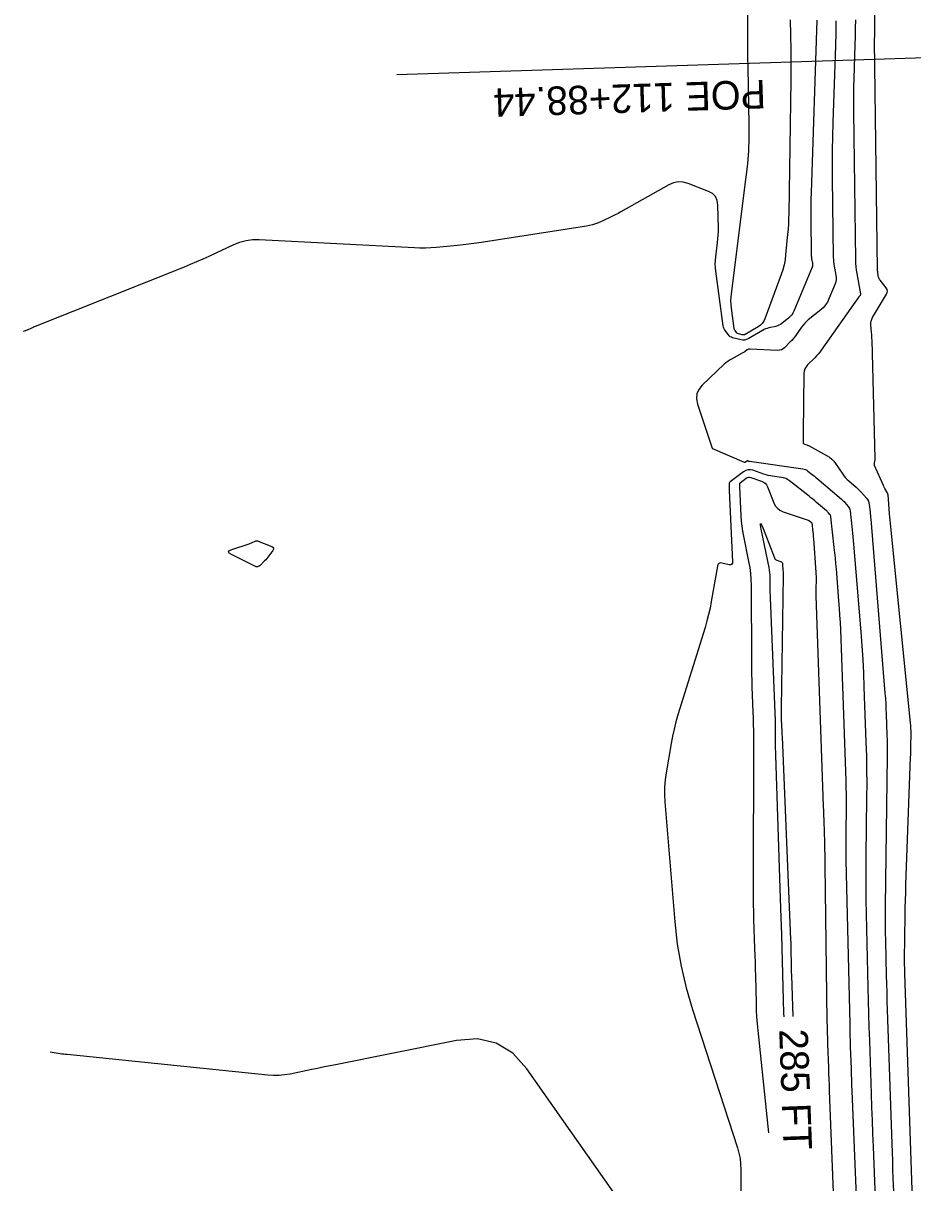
# Model space of a CAD drawing. Extents: x 1768942 to 1774819, y 723037 to 732099.
# Drawn here: x 1770600.2 to 1770787.1, y 725288.6 to 725532.3 of the extents above; entities that cross this region are included whole.
import ezdxf

# ---------------------------------------------------------------- set-up
doc = ezdxf.new("R2010")
doc.units = 0
for name, color, linetype in [('R_Contour Annot', 7, 'Continuous'), ('R_Contours', 7, 'Continuous'), ('R_Horz Alg', 7, 'Continuous'), ('R_Horz Alg Annot', 7, 'Continuous')]:
    doc.layers.add(name, color=color, linetype=linetype)

msp = doc.modelspace()

# ---------------------------------------------------------------- linework, layer by layer
at = {"layer": 'R_Contours'}
for points in [[(1770787.08, 725284.99), (1770785.47, 725332.57), (1770785.46, 725332.81), (1770785.45, 725333.05), (1770785.45, 725333.3), (1770785.44, 725333.54), (1770785.42, 725334.51), (1770785.41, 725334.75), (1770785.41, 725334.99), (1770785.41, 725335.23), (1770785.41, 725335.48), (1770785.53, 725344.74), (1770785.56, 725346.37), (1770785.59, 725347.99), (1770785.64, 725349.62), (1770785.69, 725351.24), (1770786.68, 725377.97), (1770786.7, 725378.58), (1770786.71, 725379.19), (1770786.73, 725379.8), (1770786.74, 725380.41), (1770786.77, 725382.85), (1770786.77, 725383.46), (1770786.75, 725384.07), (1770786.71, 725384.68), (1770786.66, 725385.28), (1770782.49, 725426.49), (1770782.43, 725427.17), (1770782.36, 725427.85), (1770782.3, 725428.53), (1770782.25, 725429.21), (1770781.92, 725433.25), (1770781.91, 725433.27), (1770781.91, 725433.29), (1770781.91, 725433.31), (1770781.91, 725433.33), (1770781.9, 725433.4), (1770781.9, 725433.42), (1770781.89, 725433.43), (1770781.88, 725433.45), (1770781.87, 725433.46), (1770781.78, 725433.57), (1770781.76, 725433.59), (1770781.75, 725433.61), (1770781.73, 725433.64), (1770781.72, 725433.66), (1770781.26, 725434.52), (1770781.18, 725434.68), (1770781.11, 725434.83), (1770781.03, 725434.98), (1770780.96, 725435.14), (1770779.11, 725439.36), (1770779.07, 725439.48), (1770779.05, 725439.59), (1770779.05, 725439.72), (1770779.06, 725439.84), (1770779.17, 725440.33), (1770779.19, 725440.45), (1770779.2, 725440.58), (1770779.21, 725440.7), (1770779.21, 725440.83), (1770778.57, 725465.71), (1770778.55, 725466.11), (1770778.54, 725466.52), (1770778.51, 725466.92), (1770778.48, 725467.32), (1770778.34, 725468.94), (1770778.34, 725469.33), (1770778.4, 725469.72), (1770778.51, 725470.09), (1770778.69, 725470.44), (1770781.62, 725475.37), (1770781.77, 725475.71), (1770781.8, 725476.04), (1770781.72, 725476.37), (1770781.53, 725476.69), (1770780.26, 725478.29), (1770780.16, 725478.44), (1770780.07, 725478.61), (1770780, 725478.78), (1770779.95, 725478.97), (1770779.81, 725479.72), (1770779.78, 725479.91), (1770779.76, 725480.1), (1770779.74, 725480.29), (1770779.73, 725480.48), (1770779.1, 725528.64), (1770779.1, 725528.75), (1770779.1, 725528.86), (1770779.1, 725528.98), (1770779.1, 725529.09), (1770779.12, 725529.54), (1770779.12, 725529.65), (1770779.13, 725529.76), (1770779.13, 725529.87), (1770779.13, 725529.99), (1770779.16, 725545.69)], [(1770761.37, 725533.07), (1770761.45, 725529.88), (1770761.49, 725526.7), (1770761.5, 725523.52), (1770761.47, 725520.34), (1770761.05, 725492.31), (1770761.03, 725491.23), (1770760.98, 725490.15), (1770760.91, 725489.07), (1770760.82, 725487.99), (1770760.41, 725483.68), (1770760.28, 725482.61), (1770760.08, 725481.56), (1770759.81, 725480.52), (1770759.47, 725479.49), (1770756.06, 725470.19), (1770755.82, 725469.68), (1770755.5, 725469.23), (1770755.11, 725468.84), (1770754.65, 725468.51), (1770751.93, 725466.93), (1770751.77, 725466.86), (1770751.61, 725466.82), (1770751.45, 725466.81), (1770751.27, 725466.84), (1770750.48, 725467.04), (1770750.36, 725467.08), (1770750.26, 725467.14), (1770750.17, 725467.21), (1770750.08, 725467.31), (1770749.78, 725467.71), (1770749.72, 725467.81), (1770749.66, 725467.92), (1770749.62, 725468.04), (1770749.6, 725468.16), (1770749.02, 725472.45), (1770748.94, 725473.2), (1770748.91, 725473.96), (1770748.93, 725474.72), (1770749, 725475.47), (1770752.14, 725500.05), (1770752.44, 725502.78), (1770752.64, 725505.51), (1770752.74, 725508.25), (1770752.73, 725511), (1770752.5, 725523.03), (1770752.47, 725525.26), (1770752.44, 725527.49), (1770752.43, 725529.71), (1770752.44, 725531.94), (1770752.47, 725541.76)], [(1770766.94, 725532.96), (1770765.74, 725496.67), (1770765.7, 725495.32), (1770765.68, 725493.98), (1770765.68, 725492.63), (1770765.69, 725491.29), (1770765.79, 725483.66), (1770765.79, 725483.44), (1770765.81, 725483.22), (1770765.84, 725483), (1770765.87, 725482.78), (1770766.04, 725481.92), (1770766.06, 725481.71), (1770766.06, 725481.5), (1770766.02, 725481.29), (1770765.95, 725481.09), (1770762.13, 725471.8), (1770761.93, 725471.41), (1770761.7, 725471.05), (1770761.42, 725470.72), (1770761.1, 725470.42), (1770759.62, 725469.21), (1770759.32, 725469), (1770759.01, 725468.83), (1770758.68, 725468.69), (1770758.33, 725468.59), (1770756.9, 725468.28), (1770756.55, 725468.18), (1770756.2, 725468.06), (1770755.87, 725467.92), (1770755.55, 725467.75), (1770752.51, 725465.98), (1770752.16, 725465.82), (1770751.8, 725465.73), (1770751.43, 725465.72), (1770751.05, 725465.78), (1770749.27, 725466.23), (1770749.01, 725466.32), (1770748.77, 725466.44), (1770748.57, 725466.61), (1770748.38, 725466.82), (1770747.71, 725467.72), (1770747.56, 725467.96), (1770747.44, 725468.2), (1770747.35, 725468.46), (1770747.3, 725468.74), (1770745.73, 725480.2), (1770745.66, 725480.96), (1770745.63, 725481.71), (1770745.65, 725482.47), (1770745.72, 725483.22), (1770746.11, 725486.24), (1770746.19, 725487), (1770746.25, 725487.75), (1770746.27, 725488.51), (1770746.27, 725489.27), (1770746.18, 725494.1), (1770746.04, 725495.07), (1770745.66, 725495.88), (1770745.03, 725496.52), (1770744.17, 725496.99), (1770739.9, 725498.65), (1770738.86, 725498.94), (1770737.85, 725498.99), (1770736.85, 725498.8), (1770735.87, 725498.37), (1770725.76, 725492.66), (1770725.19, 725492.35), (1770724.61, 725492.04), (1770724.03, 725491.76), (1770723.43, 725491.48), (1770721.05, 725490.41), (1770720.45, 725490.16), (1770719.84, 725489.96), (1770719.21, 725489.8), (1770718.57, 725489.68), (1770696, 725486.2), (1770694.87, 725486.04), (1770693.75, 725485.89), (1770692.62, 725485.76), (1770691.48, 725485.64), (1770686.95, 725485.21), (1770685.82, 725485.12), (1770684.69, 725485.08), (1770683.55, 725485.07), (1770682.42, 725485.11), (1770649.77, 725486.78), (1770648.37, 725486.77), (1770647, 725486.59), (1770645.66, 725486.24), (1770644.35, 725485.73), (1770639.19, 725483.32), (1770637.9, 725482.73), (1770636.59, 725482.16), (1770635.28, 725481.6), (1770633.97, 725481.06), (1770602.7, 725468.57), (1770602.5, 725468.49), (1770602.3, 725468.4), (1770602.1, 725468.32), (1770601.91, 725468.23), (1770600.85, 725467.76), (1770600.78, 725467.73), (1770600.72, 725467.71), (1770600.65, 725467.68), (1770600.58, 725467.66), (1770600.18, 725467.52)], [(1770770.99, 725532.85), (1770770.94, 725530.24), (1770770.86, 725527.63), (1770770.33, 725511.46), (1770770.25, 725508.53), (1770770.2, 725505.61), (1770770.19, 725502.68), (1770770.21, 725499.75), (1770770.43, 725483.13), (1770770.45, 725482.66), (1770770.48, 725482.18), (1770770.54, 725481.71), (1770770.62, 725481.24), (1770770.97, 725479.36), (1770771.03, 725478.89), (1770771.02, 725478.44), (1770770.94, 725477.98), (1770770.79, 725477.54), (1770769.49, 725474.38), (1770769.17, 725473.73), (1770768.79, 725473.14), (1770768.33, 725472.6), (1770767.8, 725472.11), (1770765.17, 725469.97), (1770764.78, 725469.63), (1770764.42, 725469.27), (1770764.08, 725468.88), (1770763.77, 725468.47), (1770762.47, 725466.64), (1770762.22, 725466.29), (1770761.96, 725465.96), (1770761.68, 725465.65), (1770761.38, 725465.34), (1770760.18, 725464.13), (1770759.86, 725463.87), (1770759.52, 725463.69), (1770759.14, 725463.59), (1770758.73, 725463.57), (1770752.89, 725463.83), (1770752.73, 725463.82), (1770752.59, 725463.79), (1770752.45, 725463.74), (1770752.31, 725463.66), (1770751.8, 725463.29), (1770751.67, 725463.2), (1770751.54, 725463.12), (1770751.41, 725463.04), (1770751.27, 725462.96), (1770749.04, 725461.75), (1770748.63, 725461.51), (1770748.24, 725461.25), (1770747.87, 725460.96), (1770747.52, 725460.64), (1770742.9, 725456.25), (1770742.18, 725455.37), (1770741.77, 725454.41), (1770741.68, 725453.38), (1770741.9, 725452.26), (1770744.98, 725442.99), (1770744.98, 725442.98), (1770744.98, 725442.98), (1770744.99, 725442.96), (1770744.99, 725442.95), (1770744.99, 725442.95), (1770744.99, 725442.95), (1770745, 725442.95), (1770745.04, 725442.93), (1770745.06, 725442.92), (1770751.67, 725440.08), (1770751.75, 725440.05), (1770751.82, 725440.05), (1770751.89, 725440.07), (1770751.95, 725440.11), (1770752.26, 725440.35), (1770752.3, 725440.37), (1770752.34, 725440.38), (1770752.39, 725440.38), (1770752.43, 725440.37), (1770752.62, 725440.31), (1770752.67, 725440.29), (1770752.71, 725440.28), (1770752.76, 725440.27), (1770752.81, 725440.26), (1770764.03, 725438.65), (1770764.31, 725438.59), (1770764.58, 725438.49), (1770764.84, 725438.36), (1770765.08, 725438.2), (1770766.01, 725437.46), (1770766.24, 725437.28), (1770766.47, 725437.09), (1770766.7, 725436.9), (1770766.93, 725436.71), (1770772.12, 725432.31), (1770772.32, 725432.13), (1770772.51, 725431.95), (1770772.69, 725431.76), (1770772.87, 725431.56), (1770773.56, 725430.77), (1770773.71, 725430.56), (1770773.83, 725430.33), (1770773.91, 725430.1), (1770773.96, 725429.84), (1770774.4, 725425.86), (1770774.48, 725425.11), (1770774.55, 725424.35), (1770774.62, 725423.6), (1770774.69, 725422.85), (1770776.19, 725404.36), (1770776.41, 725401.47), (1770776.6, 725398.57), (1770776.75, 725395.68), (1770776.87, 725392.78), (1770777.29, 725381.18), (1770777.37, 725378.28), (1770777.42, 725375.38), (1770777.44, 725372.48), (1770777.42, 725369.58), (1770777.26, 725357.19), (1770777.24, 725354.16), (1770777.24, 725351.13), (1770777.27, 725348.1), (1770777.32, 725345.06), (1770777.68, 725329.65), (1770777.75, 725326.85), (1770777.83, 725324.06), (1770777.91, 725321.26), (1770778, 725318.47), (1770778.38, 725307.29), (1770778.48, 725304.5), (1770778.58, 725301.7), (1770778.68, 725298.91), (1770778.79, 725296.12), (1770779.44, 725279.88)], [(1770775.08, 725533.06), (1770775.05, 725531.31), (1770775.02, 725529.55), (1770774.96, 725527.79), (1770774.73, 725520.75), (1770774.68, 725518.99), (1770774.66, 725517.23), (1770774.65, 725515.48), (1770774.66, 725513.72), (1770775.07, 725482.61), (1770775.1, 725481.88), (1770775.15, 725481.14), (1770775.24, 725480.42), (1770775.36, 725479.69), (1770776.17, 725475.42), (1770776.17, 725475.39), (1770776.17, 725475.35), (1770776.17, 725475.32), (1770776.16, 725475.28), (1770776.1, 725475.15), (1770776.09, 725475.12), (1770776.07, 725475.09), (1770776.04, 725475.06), (1770776.02, 725475.04), (1770775.9, 725474.94), (1770775.88, 725474.92), (1770775.85, 725474.89), (1770775.83, 725474.87), (1770775.8, 725474.84), (1770767.88, 725463.62), (1770767.56, 725463.2), (1770767.23, 725462.79), (1770766.88, 725462.39), (1770766.52, 725462.01), (1770765.02, 725460.51), (1770764.69, 725460.11), (1770764.46, 725459.68), (1770764.31, 725459.21), (1770764.26, 725458.7), (1770764.1, 725446.2), (1770764.1, 725445.97), (1770764.1, 725445.75), (1770764.1, 725445.52), (1770764.1, 725445.29), (1770764.09, 725444.19), (1770764.11, 725444.07), (1770764.15, 725443.98), (1770764.23, 725443.9), (1770764.34, 725443.85), (1770764.84, 725443.69), (1770764.97, 725443.64), (1770765.09, 725443.59), (1770765.21, 725443.54), (1770765.32, 725443.48), (1770769.13, 725441.41), (1770769.65, 725441.09), (1770770.11, 725440.72), (1770770.53, 725440.29), (1770770.9, 725439.8), (1770772.42, 725437.53), (1770772.7, 725437.14), (1770773, 725436.78), (1770773.32, 725436.44), (1770773.67, 725436.12), (1770775.25, 725434.79), (1770775.54, 725434.53), (1770775.82, 725434.26), (1770776.1, 725433.98), (1770776.36, 725433.69), (1770777.39, 725432.49), (1770777.62, 725432.18), (1770777.8, 725431.85), (1770777.92, 725431.5), (1770777.99, 725431.13), (1770778.15, 725429.59), (1770778.2, 725429.21), (1770778.23, 725428.82), (1770778.27, 725428.44), (1770778.3, 725428.05), (1770781.28, 725391.48), (1770781.36, 725390.38), (1770781.43, 725389.28), (1770781.49, 725388.18), (1770781.54, 725387.07), (1770781.69, 725382.65), (1770781.73, 725381.55), (1770781.75, 725380.45), (1770781.75, 725379.34), (1770781.74, 725378.24), (1770781.34, 725346.69), (1770781.33, 725344.87), (1770781.33, 725343.06), (1770781.35, 725341.25), (1770781.38, 725339.43), (1770781.55, 725332.18), (1770781.59, 725330.37), (1770781.64, 725328.56), (1770781.69, 725326.74), (1770781.75, 725324.93), (1770782.71, 725296.79), (1770782.77, 725294.98), (1770782.84, 725293.18), (1770782.9, 725291.37), (1770782.97, 725289.57), (1770783.26, 725282.35)], [(1770775.83, 725271.98), (1770774.4, 725307.9), (1770774.35, 725309.06), (1770774.31, 725310.23), (1770774.27, 725311.4), (1770774.23, 725312.56), (1770774.07, 725317.23), (1770774.03, 725318.39), (1770774, 725319.56), (1770773.97, 725320.73), (1770773.94, 725321.89), (1770773.14, 725356.42), (1770773.11, 725357.81), (1770773.1, 725359.19), (1770773.1, 725360.58), (1770773.11, 725361.97), (1770773.18, 725367.53), (1770773.19, 725368.92), (1770773.18, 725370.31), (1770773.16, 725371.7), (1770773.12, 725373.09), (1770771.98, 725404.87), (1770771.91, 725406.37), (1770771.83, 725407.87), (1770771.74, 725409.38), (1770771.62, 725410.88), (1770771.07, 725417.64), (1770770.98, 725418.77), (1770770.87, 725419.89), (1770770.76, 725421), (1770770.64, 725422.12), (1770769.94, 725428.56), (1770769.91, 725428.69), (1770769.87, 725428.82), (1770769.81, 725428.93), (1770769.73, 725429.03), (1770769.38, 725429.44), (1770769.29, 725429.54), (1770769.2, 725429.64), (1770769.1, 725429.73), (1770769, 725429.82), (1770766.89, 725431.61), (1770766.51, 725431.93), (1770766.12, 725432.25), (1770765.73, 725432.57), (1770765.33, 725432.88), (1770761.21, 725436.13), (1770760.83, 725436.39), (1770760.42, 725436.6), (1770759.99, 725436.75), (1770759.54, 725436.84), (1770757.67, 725437.11), (1770757.21, 725437.19), (1770756.75, 725437.29), (1770756.3, 725437.41), (1770755.85, 725437.55), (1770753.52, 725438.35), (1770753, 725438.47), (1770752.5, 725438.45), (1770752.01, 725438.31), (1770751.55, 725438.03), (1770748.75, 725435.9), (1770748.64, 725435.79), (1770748.56, 725435.67), (1770748.51, 725435.53), (1770748.51, 725435.38), (1770748.54, 725434.73), (1770748.55, 725434.57), (1770748.56, 725434.41), (1770748.56, 725434.25), (1770748.57, 725434.09), (1770749.26, 725419.14), (1770749.23, 725418.8), (1770749.09, 725418.59), (1770748.86, 725418.49), (1770748.52, 725418.51), (1770746.97, 725418.85), (1770746.62, 725418.87), (1770746.35, 725418.78), (1770746.16, 725418.56), (1770746.06, 725418.23), (1770744.78, 725410.76), (1770744.52, 725409.39), (1770744.22, 725408.03), (1770743.88, 725406.68), (1770743.49, 725405.34), (1770737.78, 725386.93), (1770737.34, 725385.44), (1770736.96, 725383.94), (1770736.63, 725382.43), (1770736.34, 725380.9), (1770735.31, 725374.78), (1770735.1, 725373.25), (1770734.98, 725371.71), (1770734.97, 725370.17), (1770735.05, 725368.63), (1770737.12, 725343.44), (1770737.64, 725338.76), (1770738.43, 725334.12), (1770739.49, 725329.54), (1770740.82, 725325.02), (1770750.29, 725295.89), (1770750.6, 725294.78), (1770750.82, 725293.65), (1770750.95, 725292.51), (1770750.99, 725291.35), (1770750.96, 725286.7)], [(1770756.85, 725299.05), (1770754.62, 725320.57), (1770754.48, 725322.01), (1770754.38, 725323.44), (1770754.3, 725324.88), (1770754.25, 725326.31), (1770754.11, 725332.07), (1770754.08, 725333.51), (1770754.04, 725334.94), (1770754, 725336.38), (1770753.95, 725337.82), (1770753.75, 725344.01), (1770753.71, 725345.53), (1770753.68, 725347.04), (1770753.66, 725348.55), (1770753.66, 725350.06), (1770753.7, 725382.25), (1770753.7, 725383.57), (1770753.68, 725384.9), (1770753.64, 725386.22), (1770753.6, 725387.55), (1770753.39, 725392.85), (1770753.34, 725394.17), (1770753.3, 725395.5), (1770753.28, 725396.82), (1770753.27, 725398.15), (1770753.22, 725414.19), (1770753.18, 725415.44), (1770753.08, 725416.69), (1770752.92, 725417.94), (1770752.7, 725419.18), (1770751.61, 725424.5), (1770751.41, 725425.54), (1770751.26, 725426.59), (1770751.15, 725427.64), (1770751.08, 725428.7), (1770750.8, 725434.92), (1770750.79, 725434.99), (1770750.79, 725435.06), (1770750.79, 725435.14), (1770750.78, 725435.21), (1770750.77, 725435.51), (1770750.77, 725435.58), (1770750.79, 725435.64), (1770750.83, 725435.7), (1770750.88, 725435.74), (1770752.11, 725436.68), (1770752.35, 725436.82), (1770752.59, 725436.9), (1770752.84, 725436.9), (1770753.1, 725436.84), (1770755.33, 725436.08), (1770755.75, 725435.89), (1770756.11, 725435.62), (1770756.39, 725435.27), (1770756.6, 725434.86), (1770757.9, 725431.53), (1770758.23, 725430.89), (1770758.67, 725430.36), (1770759.22, 725429.94), (1770759.88, 725429.64), (1770765.14, 725427.85), (1770765.21, 725427.82), (1770765.28, 725427.79), (1770765.35, 725427.75), (1770765.41, 725427.71), (1770765.74, 725427.45), (1770765.76, 725427.43), (1770765.77, 725427.42), (1770765.78, 725427.41), (1770765.8, 725427.4), (1770765.88, 725427.33), (1770765.88, 725427.33), (1770765.89, 725427.32), (1770765.9, 725427.3), (1770765.91, 725427.3), (1770765.91, 725427.3), (1770765.91, 725427.29), (1770765.91, 725427.29), (1770766.13, 725425.32), (1770766.16, 725424.99), (1770766.19, 725424.66), (1770766.22, 725424.33), (1770766.25, 725424), (1770766.74, 725416.9), (1770766.77, 725416.49), (1770766.79, 725416.07), (1770766.79, 725415.66), (1770766.79, 725415.24), (1770766.77, 725413.58), (1770766.76, 725413.17), (1770766.77, 725412.75), (1770766.77, 725412.34), (1770766.78, 725411.93), (1770768.21, 725369.82), (1770768.24, 725369.08), (1770768.27, 725368.33), (1770768.3, 725367.58), (1770768.33, 725366.84), (1770768.45, 725363.85), (1770768.48, 725363.11), (1770768.51, 725362.36), (1770768.52, 725361.61), (1770768.54, 725360.87), (1770769.08, 725322.56), (1770769.1, 725321.34), (1770769.13, 725320.12), (1770769.17, 725318.9), (1770769.21, 725317.68), (1770769.39, 725312.79), (1770769.43, 725311.57), (1770769.48, 725310.35), (1770769.53, 725309.12), (1770769.58, 725307.9), (1770770.97, 725272.4)], [(1770760.07, 725323.44), (1770760.05, 725324.23), (1770759.91, 725329.72), (1770759.76, 725335.22), (1770759.6, 725340.71), (1770759.43, 725346.21), (1770758.31, 725380.56), (1770758.3, 725380.99), (1770758.29, 725381.42), (1770758.28, 725381.85), (1770758.28, 725382.28), (1770758.28, 725384), (1770758.28, 725384.43), (1770758.28, 725384.86), (1770758.27, 725385.28), (1770758.25, 725385.71), (1770757.21, 725411.52), (1770757.2, 725412.05), (1770757.18, 725412.58), (1770757.17, 725413.12), (1770757.17, 725413.65), (1770757.16, 725415.78), (1770757.15, 725416.32), (1770757.1, 725416.85), (1770757.04, 725417.37), (1770756.94, 725417.9), (1770755.28, 725425.98), (1770755.13, 725426.85), (1770755.14, 725427.16), (1770755.32, 725426.91), (1770755.66, 725426.1), (1770758.07, 725419.93), (1770758.15, 725419.76), (1770758.27, 725419.62), (1770758.42, 725419.5), (1770758.59, 725419.43), (1770759.35, 725419.17), (1770759.52, 725419.09), (1770759.64, 725418.97), (1770759.72, 725418.82), (1770759.76, 725418.64), (1770759.85, 725417.3), (1770759.87, 725417.01), (1770759.88, 725416.72), (1770759.89, 725416.43), (1770759.89, 725416.14), (1770759.48, 725388.39), (1770759.48, 725387.89), (1770759.48, 725387.38), (1770759.49, 725386.88), (1770759.5, 725386.38), (1770759.57, 725384.36), (1770759.59, 725383.86), (1770759.61, 725383.35), (1770759.63, 725382.85), (1770759.65, 725382.34), (1770761.45, 725339.73), (1770761.48, 725339.1), (1770761.5, 725338.48), (1770761.51, 725337.85), (1770761.53, 725337.22), (1770761.56, 725334.71), (1770761.57, 725334.08), (1770761.59, 725333.45), (1770761.6, 725332.83), (1770761.63, 725332.2), (1770761.95, 725323.51)], [(1770724.26, 725286.61), (1770706.05, 725312.54), (1770703.07, 725315.84), (1770699.6, 725317.93), (1770695.65, 725318.81), (1770691.21, 725318.48), (1770665.44, 725313.32), (1770664.29, 725313.09), (1770663.14, 725312.86), (1770661.99, 725312.62), (1770660.84, 725312.39), (1770656.25, 725311.43), (1770655.1, 725311.24), (1770653.94, 725311.14), (1770652.78, 725311.12), (1770651.62, 725311.2), (1770609.39, 725315.51), (1770609.03, 725315.55), (1770608.67, 725315.59), (1770608.31, 725315.64), (1770607.96, 725315.7), (1770605.82, 725316.05)]]:
    msp.add_lwpolyline(points, dxfattribs=at)
msp.add_lwpolyline([(1770647.79, 725422.97), (1770647.96, 725423.03), (1770648.12, 725423.1), (1770648.28, 725423.16), (1770648.92, 725423.45), (1770649.08, 725423.5), (1770649.25, 725423.52), (1770649.41, 725423.51), (1770649.57, 725423.46), (1770652.4, 725422.35), (1770652.66, 725422.2), (1770652.78, 725422.01), (1770652.78, 725421.78), (1770652.64, 725421.51), (1770651.8, 725420.35), (1770651.59, 725420.08), (1770651.38, 725419.82), (1770651.15, 725419.56), (1770650.92, 725419.32), (1770649.95, 725418.36), (1770649.7, 725418.17), (1770649.44, 725418.08), (1770649.16, 725418.08), (1770648.86, 725418.19), (1770643.95, 725420.64), (1770643.49, 725420.94), (1770643.35, 725421.22), (1770643.53, 725421.47), (1770644.03, 725421.7), (1770647.63, 725422.91)], close=True, dxfattribs=at)
at = {"layer": 'R_Horz Alg'}
msp.add_lwpolyline([(1770798.66, 725525.31), (1770678.72, 725521.48)], dxfattribs=at)

# ---------------------------------------------------------------- texts
at = {"layer": 'R_Contour Annot'}
msp.add_text('285 FT', height=6, rotation=272.1261, dxfattribs=at).set_placement((1770759.04, 725320.82))
at = {"layer": 'R_Horz Alg Annot'}
msp.add_text('POE 112+88.44', height=6, rotation=181.8304, dxfattribs=at).set_placement((1770756.17, 725520.45))

doc.saveas('drawing.dxf')
